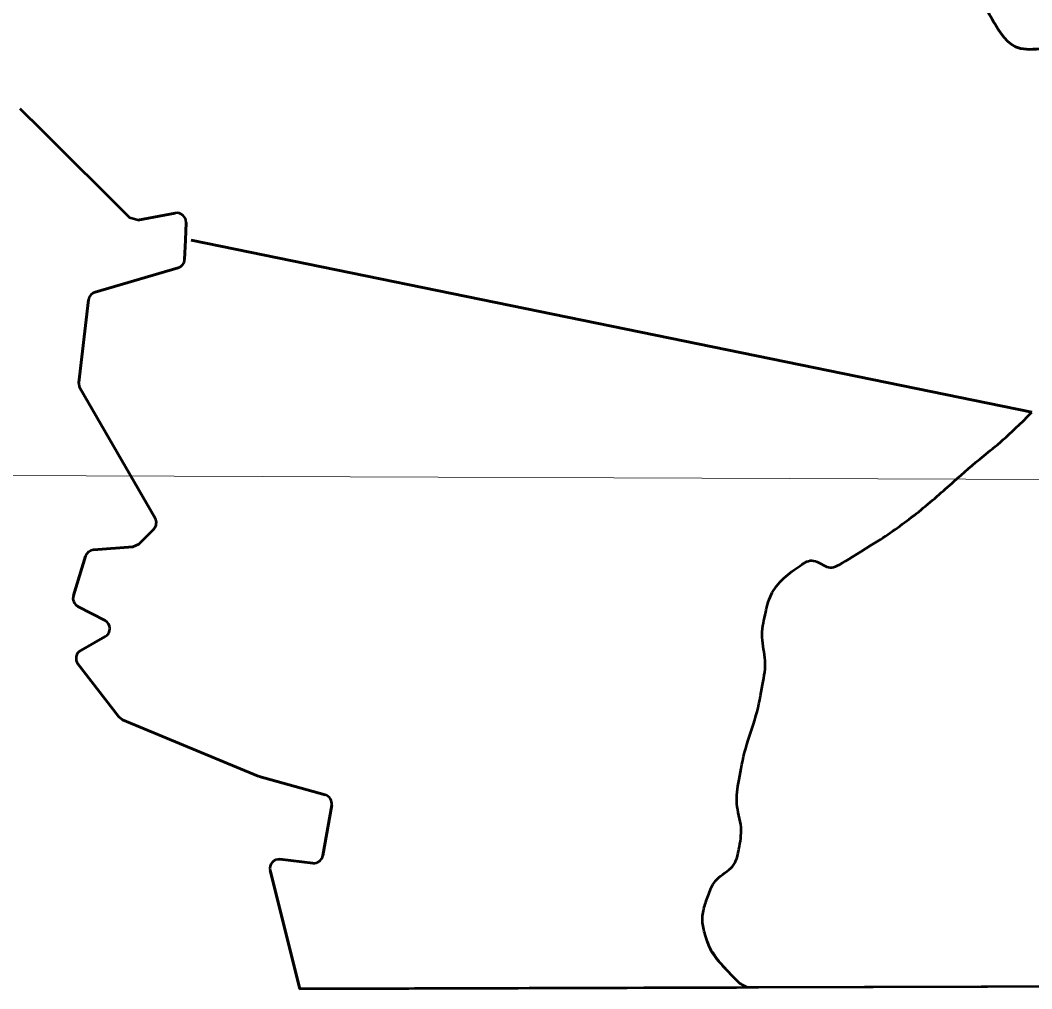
# Model space of a CAD drawing. Extents: x 553962 to 842807, y 8883888 to 9032388.
# Drawn here: x 815004 to 816115, y 9015615 to 9016678 of the extents above; entities that cross this region are included whole.
import ezdxf

# ---------------------------------------------------------------- set-up
doc = ezdxf.new("R2010")
doc.units = 0
doc.header["$LTSCALE"] = 200
for name, color, linetype, lineweight in [('1', 7, 'Continuous', 13), ('28', 7, 'Continuous', 53), ('29', 7, 'Continuous', 53)]:
    doc.layers.add(name, color=color, linetype=linetype, lineweight=lineweight)

msp = doc.modelspace()

# ---------------------------------------------------------------- linework, layer by layer
at = {"layer": '1'}
msp.add_line((797440.2, 9016241.5), (834208.8, 9016109.1), dxfattribs=at)
at = {"layer": '28'}
for p, q in [((815086.6, 9016380), (815177.8, 9016406.7)), ((815062.8, 9016046.6), (815076, 9016089.8)), ((815097.6, 9016019.1), (815067.7, 9016034.8)), ((815070.8, 9015986.4), (815097.8, 9016001.6)), ((815336.7, 9015761.1), (815346.4, 9015816.3)), ((815289.5, 9015757), (815325.7, 9015752.9))]:
    msp.add_line(p, q, dxfattribs=at)
for points in [[(815174.6, 9016466.6), (815133.6, 9016458.8), (815124.7, 9016461.5), (815028.5, 9016557.3), (815004.4, 9016581.2)], [(815184.9, 9016415.9), (815185.7, 9016437.1), (815186.5, 9016456.5)], [(815152.6, 9016131.8), (815070, 9016274.6), (815068.8, 9016280.8), (815079.4, 9016371.6)], [(815084.8, 9016096.8), (815128.1, 9016100.2), (815134.5, 9016103.1), (815151, 9016119.7)], [(815339.2, 9015827.7), (815266.9, 9015847.9), (815265.7, 9015848.3), (815116.6, 9015910.1), (815112.5, 9015913.3), (815067.8, 9015971.6)], [(816696, 9015618.8), (815311.5, 9015614.8), (815278.7, 9015744.6)]]:
    msp.add_lwpolyline(points, dxfattribs=at)
for centre, start, end in [((815176.5, 9016456.8), 357.8595, 100.9113), ((815174.9, 9016416.3), 286.2955, 357.8595), ((815089.4, 9016370.4), 106.2955, 173.2976), ((815143.9, 9016126.8), 315.1794, 30.0371), ((815085.6, 9016086.8), 94.3932, 162.9296), ((815072.3, 9016043.7), 162.9296, 242.318), ((815092.9, 9016010.3), 299.2671, 62.318), ((815075.7, 9015977.7), 119.2672, 217.4372), ((815336.5, 9015818), 350.0656, 74.3935), ((815288.4, 9015747), 83.5778, 194.1793), ((815326.8, 9015762.8), 263.5778, 350.0656)]:
    msp.add_arc(centre, 10, start, end, dxfattribs=at)
at = {"layer": '29'}
for p, q in [((815133.6, 9016458.8), (815174.6, 9016466.6)), ((815186.5, 9016456.5), (815185.7, 9016437.1)), ((815185.7, 9016437.1), (815184.9, 9016415.9)), ((816115, 9016247.9), (815192, 9016436.8)), ((815192, 9016436.8), (816115, 9016247.9)), ((815177.8, 9016406.7), (815086.6, 9016380)), ((815079.4, 9016371.6), (815068.8, 9016280.8)), ((815070, 9016274.6), (815152.6, 9016131.8)), ((815128.1, 9016100.2), (815084.8, 9016096.8)), ((815076, 9016089.8), (815062.8, 9016046.6)), ((815067.7, 9016034.8), (815097.6, 9016019.1)), ((815097.8, 9016001.6), (815070.8, 9015986.4)), ((815067.8, 9015971.6), (815112.5, 9015913.3)), ((815116.6, 9015910.1), (815265.7, 9015848.3)), ((815266.9, 9015847.9), (815339.2, 9015827.7)), ((815346.4, 9015816.3), (815336.7, 9015761.1)), ((815325.7, 9015752.9), (815289.5, 9015757))]:
    msp.add_line(p, q, dxfattribs=at)
for points in [[(815004.4, 9016581.2), (815028.5, 9016557.3), (815124.7, 9016461.5)], [(815151, 9016119.7), (815134.5, 9016103.1), (815128.1, 9016100.2)], [(816782, 9015780.8), (816776, 9015683.8), (816701.9, 9015627.3), (816701.1, 9015618.8), (815802.8, 9015616.2)], [(815278.7, 9015744.6), (815311.5, 9015614.8), (815790.9, 9015616.2)]]:
    msp.add_lwpolyline(points, dxfattribs=at)
for centre, start, end in [((815176.5, 9016456.8), 357.8595, 100.9113), ((815174.9, 9016416.3), 286.2955, 357.8595), ((815089.4, 9016370.4), 106.2955, 173.2976), ((815143.9, 9016126.8), 315.1794, 30.0371), ((815085.6, 9016086.8), 94.3932, 162.9296), ((815072.3, 9016043.7), 162.9296, 242.318), ((815092.9, 9016010.3), 299.2671, 62.318), ((815075.7, 9015977.7), 119.2672, 217.4372), ((815336.5, 9015818), 350.0656, 74.3935), ((815288.4, 9015747), 83.5778, 194.1793), ((815326.8, 9015762.8), 263.5778, 350.0656)]:
    msp.add_arc(centre, 10, start, end, dxfattribs=at)
for points in [[(816115.1, 9016815.9), (816118.6, 9016767.7), (816047.1, 9016719.1), (816075.6, 9016672.7), (816098.7, 9016635.2), (816155.8, 9016655.8), (816189.1, 9016633.2)], [(816189.1, 9016633.2), (816155.8, 9016655.8), (816098.7, 9016635.2), (816075.6, 9016672.7), (816047.1, 9016719.1), (816118.6, 9016767.7), (816115.1, 9016815.9)], [(815802.8, 9015616.2), (815798.3, 9015618.2), (815794.2, 9015620.8), (815790.9, 9015624.2), (815776.3, 9015639.1), (815762.1, 9015655.4), (815756.3, 9015674.8), (815752.3, 9015688.6), (815755.1, 9015704.8), (815760, 9015718), (815766.8, 9015736.2), (815789.6, 9015748), (815793.4, 9015767.4), (815798.1, 9015791.9), (815789, 9015818.2), (815793.4, 9015842.7), (815799.8, 9015878.8), (815813.3, 9015914.4), (815819.9, 9015950.5), (815824.3, 9015975), (815816.9, 9016000.8), (815822.4, 9016025.8), (815827.2, 9016048), (815841.8, 9016066.4), (815861.8, 9016080.1), (815874.7, 9016088.9), (815892.8, 9016074), (815905, 9016081.3), (815949.3, 9016107.8), (815991.2, 9016137.8), (816031.2, 9016173.4), (816059.6, 9016198.7), (816089.5, 9016221.5), (816115, 9016247.9)], [(815790.9, 9015624.2), (815776.3, 9015639.1), (815762.1, 9015655.4), (815756.3, 9015674.8), (815752.3, 9015688.6), (815755.1, 9015704.8), (815760, 9015718), (815766.8, 9015736.2), (815789.6, 9015748), (815793.4, 9015767.4), (815798.1, 9015791.9), (815789, 9015818.2), (815793.4, 9015842.7), (815799.8, 9015878.8), (815813.3, 9015914.4), (815819.9, 9015950.5), (815824.3, 9015975), (815816.9, 9016000.8), (815822.4, 9016025.8), (815827.2, 9016048), (815841.8, 9016066.4), (815861.8, 9016080.1), (815874.7, 9016088.9), (815892.8, 9016074), (815905, 9016081.3), (815949.3, 9016107.8), (815991.2, 9016137.8), (816031.2, 9016173.4), (816059.6, 9016198.7), (816089.5, 9016221.5), (816115, 9016247.9)]]:
    msp.add_open_spline(points, degree=3, dxfattribs=at)

doc.saveas('drawing.dxf')
